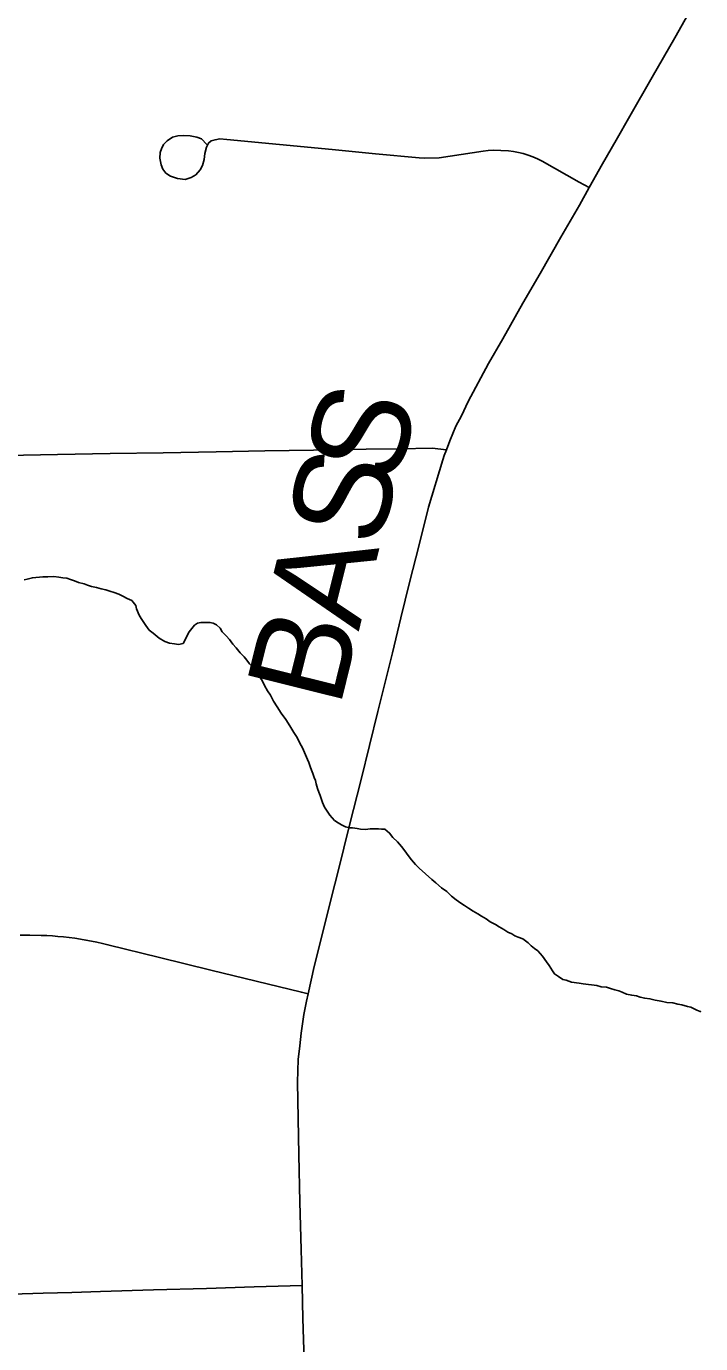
# Model space of a CAD drawing. Extents: x 103424 to 290657, y 38711 to 110967.
# Drawn here: x 214249.8687 to 214250.0666, y 40212.6364 to 40213.0228 of the extents above; entities that cross this region are included whole.
import ezdxf

# ---------------------------------------------------------------- set-up
doc = ezdxf.new("R2010")
doc.units = 0
for name, color, linetype in [('GM_X_County_Road', 7, 'Continuous'), ('GM_X_County_Road_Text', 7, 'Continuous'), ('GM_X_Minor_River', 7, 'Continuous'), ('GM_X_Township_Road', 7, 'Continuous')]:
    doc.layers.add(name, color=color, linetype=linetype)

msp = doc.modelspace()

# ---------------------------------------------------------------- linework, layer by layer
at = {"layer": 'GM_X_County_Road'}
for points in [[(214249.94961, 40212.65347), (214249.94932, 40212.664), (214249.94898, 40212.6779), (214249.94864, 40212.69181), (214249.94847, 40212.70246), (214249.9483, 40212.71312), (214249.94851, 40212.71975), (214249.94894, 40212.72373), (214249.94936, 40212.72744), (214249.95012, 40212.73294), (214249.95092, 40212.73683), (214249.95144, 40212.73899), (214249.95321, 40212.74702), (214249.95638, 40212.75987), (214249.9583, 40212.76741), (214249.96022, 40212.77496), (214249.96358, 40212.78844), (214249.96694, 40212.80193), (214249.96938, 40212.81186), (214249.97181, 40212.82179), (214249.97396, 40212.83044), (214249.97612, 40212.83908), (214249.97865, 40212.84935), (214249.98119, 40212.85963), (214249.98396, 40212.8707), (214249.98673, 40212.88178), (214249.99095, 40212.89568), (214249.99135, 40212.8969), (214249.99197, 40212.89862), (214249.99303, 40212.90122), (214249.99476, 40212.90558), (214249.99641, 40212.90862), (214249.99835, 40212.9128), (214250.00435, 40212.92392), (214250.00854, 40212.93119), (214250.01446, 40212.94163), (214250.01949, 40212.95034), (214250.02553, 40212.96095), (214250.03103, 40212.97042), (214250.03393, 40212.97554), (214250.03779, 40212.98251), (214250.0418, 40212.98948), (214250.04582, 40212.99646), (214250.05241, 40213.00797), (214250.05901, 40213.0195), (214250.06387, 40213.02797)], [(214249.95769, 40212.38602), (214249.95743, 40212.38999), (214249.95693, 40212.4028), (214249.95657, 40212.4135), (214249.95621, 40212.42419), (214249.95587, 40212.43529), (214249.95553, 40212.44638), (214249.95515, 40212.45951), (214249.95477, 40212.47263), (214249.95443, 40212.48582), (214249.95409, 40212.49901), (214249.95369, 40212.51351), (214249.95329, 40212.52801), (214249.95291, 40212.54342), (214249.95253, 40212.55883), (214249.95209, 40212.57166), (214249.95164, 40212.58448), (214249.95115, 40212.60001), (214249.95084, 40212.60951), (214249.95054, 40212.61902), (214249.9502, 40212.63141), (214249.94987, 40212.64379), (214249.94961, 40212.65347)]]:
    msp.add_lwpolyline(points, dxfattribs=at)
at = {"layer": 'GM_X_Minor_River'}
for points in [[(214249.868, 40212.86048), (214249.86895, 40212.86069), (214249.87046, 40212.86109), (214249.87349, 40212.86134), (214249.87501, 40212.86137), (214249.87672, 40212.8614), (214249.87824, 40212.86123), (214249.87939, 40212.86106), (214249.88053, 40212.8609), (214249.88167, 40212.86054), (214249.88282, 40212.86018), (214249.88397, 40212.85963), (214249.88568, 40212.85928), (214249.88664, 40212.85891), (214249.88779, 40212.85855), (214249.88931, 40212.8582), (214249.89065, 40212.85784), (214249.89198, 40212.85749), (214249.89313, 40212.85713), (214249.89446, 40212.85677), (214249.8958, 40212.85623), (214249.89695, 40212.85568), (214249.8983, 40212.85494), (214249.89963, 40212.85439), (214249.9008, 40212.85289), (214249.90101, 40212.85195), (214249.9018, 40212.85006), (214249.90239, 40212.84912), (214249.90317, 40212.84799), (214249.90375, 40212.84705), (214249.90473, 40212.84574), (214249.90588, 40212.84481)], [(214249.90588, 40212.84481), (214249.90762, 40212.84332), (214249.90935, 40212.8424), (214249.91068, 40212.84185), (214249.91221, 40212.84169), (214249.91335, 40212.84152), (214249.91467, 40212.84174), (214249.91651, 40212.84519), (214249.918, 40212.84712), (214249.91893, 40212.84771), (214249.91988, 40212.84791), (214249.92102, 40212.84793), (214249.92254, 40212.84796), (214249.92349, 40212.84779), (214249.92445, 40212.84724), (214249.92561, 40212.8463), (214249.9262, 40212.84517), (214249.92736, 40212.84406), (214249.92833, 40212.84293), (214249.9293, 40212.84162), (214249.93027, 40212.8405), (214249.93143, 40212.839), (214249.93259, 40212.83787), (214249.93337, 40212.83694), (214249.93415, 40212.83581), (214249.93512, 40212.83488), (214249.9359, 40212.83375), (214249.93668, 40212.83262), (214249.93785, 40212.83093), (214249.93863, 40212.82943), (214249.93942, 40212.82792), (214249.94039, 40212.82661), (214249.94118, 40212.82491), (214249.94235, 40212.82322), (214249.94352, 40212.82134), (214249.94489, 40212.81946), (214249.94606, 40212.81758), (214249.94723, 40212.8157), (214249.94821, 40212.8142), (214249.949, 40212.8125), (214249.94978, 40212.81119), (214249.95117, 40212.80779), (214249.95157, 40212.80685), (214249.95197, 40212.80571), (214249.95237, 40212.80458), (214249.95277, 40212.80364), (214249.95317, 40212.8025), (214249.95356, 40212.80156), (214249.95377, 40212.80061), (214249.95417, 40212.79929), (214249.95458, 40212.79815), (214249.95497, 40212.79721), (214249.95518, 40212.79626), (214249.95558, 40212.79513), (214249.95617, 40212.79381), (214249.95715, 40212.79231), (214249.95774, 40212.79137), (214249.95909, 40212.78987), (214249.96024, 40212.78913), (214249.9612, 40212.78858), (214249.96235, 40212.78803), (214249.9635, 40212.78767), (214249.96445, 40212.78769), (214249.96578, 40212.78752), (214249.96673, 40212.78735), (214249.96825, 40212.78718), (214249.96958, 40212.7874), (214249.9711, 40212.78742), (214249.97205, 40212.78744), (214249.973, 40212.78727), (214249.97395, 40212.78729), (214249.9753, 40212.78617), (214249.97627, 40212.78486), (214249.97763, 40212.78355), (214249.97879, 40212.78224), (214249.97976, 40212.78093), (214249.98073, 40212.77961), (214249.98171, 40212.7783), (214249.98287, 40212.77699), (214249.98403, 40212.77587), (214249.9877, 40212.77251), (214249.98885, 40212.77158), (214249.99059, 40212.77009), (214249.99213, 40212.76898), (214249.99348, 40212.76767), (214249.99483, 40212.76656), (214249.99618, 40212.76563), (214249.99733, 40212.76489), (214249.99848, 40212.76415), (214249.99983, 40212.76323), (214250.00117, 40212.76249), (214250.00232, 40212.76175), (214250.00367, 40212.76101), (214250.00482, 40212.76008), (214250.00635, 40212.75935), (214250.00751, 40212.75861), (214250.00885, 40212.75787), (214250.01, 40212.75713), (214250.01115, 40212.75658), (214250.01211, 40212.75603), (214250.01307, 40212.75567)], [(214250.01307, 40212.75567), (214250.01441, 40212.75512), (214250.01594, 40212.75401), (214250.01691, 40212.75307), (214250.01787, 40212.75233), (214250.01884, 40212.75159), (214250.02019, 40212.75009), (214250.02136, 40212.7484), (214250.02214, 40212.74728), (214250.02312, 40212.74577), (214250.0237, 40212.74483), (214250.02486, 40212.74409), (214250.0262, 40212.74317), (214250.02716, 40212.74299), (214250.02869, 40212.74245), (214250.03097, 40212.74211), (214250.03211, 40212.74194), (214250.03611, 40212.74144), (214250.03745, 40212.74109), (214250.03897, 40212.74092), (214250.04011, 40212.74056), (214250.04145, 40212.74021), (214250.04259, 40212.73985), (214250.04355, 40212.73948), (214250.04489, 40212.73894), (214250.04641, 40212.73859), (214250.04775, 40212.73842), (214250.04889, 40212.73806), (214250.05023, 40212.7377), (214250.05175, 40212.73754), (214250.05328, 40212.73719), (214250.05499, 40212.73684), (214250.05671, 40212.73649), (214250.05842, 40212.73633), (214250.05994, 40212.73598), (214250.06109, 40212.73581), (214250.06281, 40212.73527), (214250.06376, 40212.7351), (214250.06548, 40212.73418), (214250.06644, 40212.73381), (214250.06663, 40212.73382), (214250.06644, 40212.73381)]]:
    msp.add_lwpolyline(points, dxfattribs=at)
at = {"layer": 'GM_X_Township_Road'}
for points in [[(214249.92168, 40212.98821), (214249.92004, 40212.98986), (214249.91871, 40212.99035), (214249.91677, 40212.99068), (214249.91495, 40212.99077), (214249.91313, 40212.99071), (214249.91155, 40212.99029), (214249.91002, 40212.98924), (214249.90893, 40212.98818), (214249.90837, 40212.98686), (214249.90793, 40212.9858), (214249.90787, 40212.98421), (214249.90822, 40212.98221), (214249.90872, 40212.98098), (214249.90966, 40212.97981), (214249.91095, 40212.97889), (214249.91304, 40212.97822), (214249.91534, 40212.97792), (214249.91701, 40212.97854), (214249.91845, 40212.9793), (214249.91969, 40212.98072), (214249.92036, 40212.98198), (214249.92086, 40212.9838), (214249.9211, 40212.98553), (214249.92153, 40212.98739), (214249.92219, 40212.98861), (214249.92289, 40212.98927), (214249.92409, 40212.98956), (214249.9255, 40212.98982), (214249.92749, 40212.98965), (214249.94295, 40212.98817), (214249.95841, 40212.9867), (214249.97118, 40212.98547), (214249.98394, 40212.98425), (214249.98541, 40212.98415), (214249.98987, 40212.9843), (214250.00275, 40212.98621), (214250.00422, 40212.98639), (214250.00571, 40212.9865), (214250.01017, 40212.98634), (214250.01164, 40212.98613), (214250.01311, 40212.98585), (214250.01455, 40212.98549), (214250.01597, 40212.98505), (214250.01737, 40212.98454), (214250.01874, 40212.98396), (214250.02009, 40212.98331), (214250.03099, 40212.97711), (214250.03393, 40212.97554)], [(214249.86286, 40212.89698), (214249.87778, 40212.89723), (214249.89331, 40212.8975), (214249.90885, 40212.89776), (214249.92438, 40212.89803), (214249.93866, 40212.89827), (214249.95294, 40212.89851), (214249.96847, 40212.89878), (214249.97815, 40212.89894), (214249.98782, 40212.89911), (214249.99197, 40212.89862)], [(214249.86689, 40212.75617), (214249.86969, 40212.75621), (214249.873, 40212.75615), (214249.87466, 40212.75608), (214249.8763, 40212.75598), (214249.87795, 40212.75585), (214249.87959, 40212.75569), (214249.88125, 40212.75551), (214249.88288, 40212.75529), (214249.88452, 40212.75505), (214249.88615, 40212.75478), (214249.88776, 40212.75447), (214249.8894, 40212.75415), (214249.89101, 40212.75379), (214249.89262, 40212.75341), (214249.90771, 40212.7497), (214249.92279, 40212.74599), (214249.9361, 40212.74272), (214249.9494, 40212.73945), (214249.95144, 40212.73899)], [(214249.8581, 40212.65067), (214249.87363, 40212.65114), (214249.88204, 40212.6514), (214249.89046, 40212.65165), (214249.90599, 40212.65213), (214249.92152, 40212.6526), (214249.93556, 40212.65304), (214249.94961, 40212.65347)]]:
    msp.add_lwpolyline(points, dxfattribs=at)

# ---------------------------------------------------------------- texts
at = {"layer": 'GM_X_County_Road_Text'}
for s, rotation, p in [('S', 73.2557, (214249.97684, 40212.8877)), ('S', 75.8646, (214249.97225, 40212.86944)), ('A', 76.038, (214249.96623, 40212.8452)), ('B', 76.0376, (214249.9606, 40212.82256))]:
    msp.add_text(s, height=0.02841, rotation=rotation, dxfattribs=at).set_placement(p)

doc.saveas('drawing.dxf')
